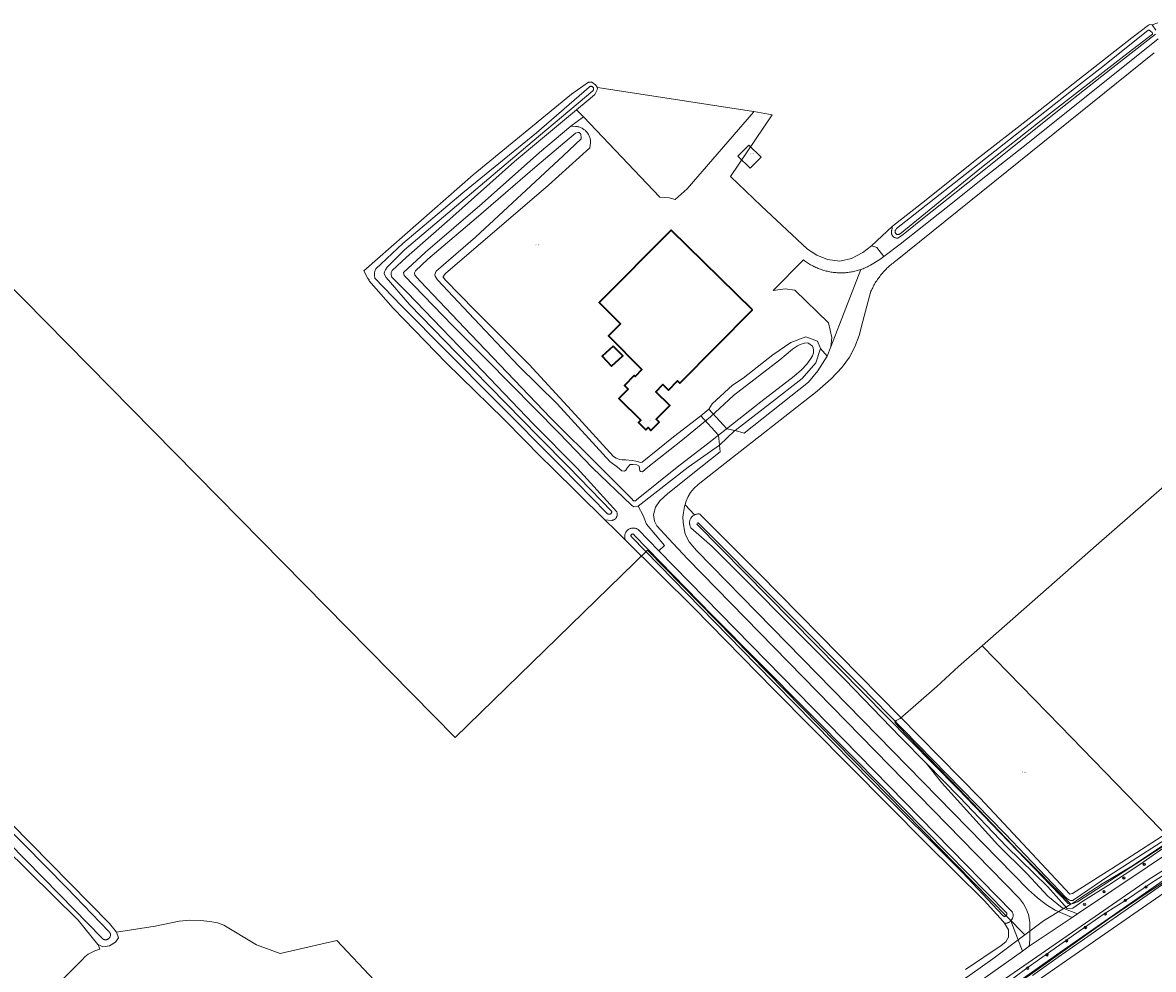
# Model space of a CAD drawing. Header units: metres. Extents: x 250001 to 257773, y 598992 to 609118.
# Tile 277 of 656: x 253455 to 253830, y 601333 to 601648. Entities that reach past the tile are written whole.
import ezdxf
from ezdxf.enums import TextEntityAlignment as Align
from ezdxf.lldxf.tags import DXFTag

# ---------------------------------------------------------------- set-up
doc = ezdxf.new("R2010")
doc.units = ezdxf.units.M
for name, color, linetype, lineweight in [('B-WE-GR-BOOM-S', 252, 'Continuous', 25), ('B-WE-GR-BOS_LOOF-GV', 252, 'Continuous', 13), ('B-WE-GR-BOUWLAND-GV', 252, 'Continuous', 13), ('B-WE-GR-GROENVOORZIENING-GV', 252, 'Continuous', 18), ('B-WE-KG-GRENS_PERCEEL-G', 150, 'KG-PERCEEL', 18), ('B-WE-KG-GRENS_PERCEEL-S', 150, 'Continuous', 25), ('B-WE-KW-KUNSTWERK_DEK-GV', 252, 'Continuous', 18), ('B-WE-OG-BEBOUWING-GV', 1, 'Continuous', 35), ('B-WE-OG-BEBOUWING-T18', 7, 'Continuous', 18), ('B-WE-OG-TERREIN_ERF-GV', 7, 'Continuous', 18), ('B-WE-OG-WATER-GV', 252, 'Continuous', 18), ('B-WE-OG-WATER_SLOOT-GV', 252, 'Continuous', 18), ('B-WE-VH-ONVERHARD-GV', 252, 'Continuous', 18), ('B-WE-VH-VERHARDING_GESLOTEN-GV', 252, 'Continuous', 18), ('B-WE-VH-VERHARDING_OPEN-GV', 252, 'Continuous', 18), ('X-XX-AL-REFERENTIE-G', 7, 'Continuous', 18)]:
    doc.layers.add(name, color=color, linetype=linetype, lineweight=lineweight)
doc.styles.add('NLCS-ISO', font='NLCS-ISO.ttf')
doc.styles.add('NLCS-ISO-ANNOTATIEF-T18', font='NLCS-ISO.ttf', dxfattribs={"height": 1.8})
doc.styles.get("Standard").update_dxf_attribs({"font": 'NLCS-ISO.ttf'})
tags = doc.linetypes.add('KG-PERCEEL', pattern='A,5.5,-2,["P",Standard,S=1.8,R=0,X=-0.5,Y=-0.9],-2,5.5,-2,[5,NLCS.SHX,S=0.75,R=0,X=0,Y=0],-2', length=19).pattern_tags.tags
tags[6] = DXFTag(74, 10)

# ---------------------------------------------------------------- blocks, each defined once
blk = doc.blocks.new('SKG-PERCEELNUMMER-SO')
at = {"style": 'NLCS-ISO', "oblique": 10, "flags": 1}
blk.add_attdef('GEMEENTECODE', text='', height=1.8, dxfattribs=at).set_placement((0, 2.6), align=Align.MIDDLE_CENTER)
at = {"style": 'NLCS-ISO', "oblique": 10}
blk.add_attdef('SECTIE', text='', height=1.8, dxfattribs=at).set_placement((-0.5, 0), align=Align.MIDDLE_RIGHT)
blk.add_attdef('PERCEELNUMMER', text='', height=1.8, dxfattribs=at).set_placement((0.5, 0), align=Align.MIDDLE_LEFT)
blk = doc.blocks.new('BS2021-132-Xref-KAD-20210617')
at = {"layer": 'B-WE-KG-GRENS_PERCEEL-G', "flags": 128}
for points in [[(253602.292, 601414.333), (253598.138, 601410.285), (253304.514, 601708.557)], [(253773.083, 601440.712), (253810.968, 601473.967), (253867.392, 601523.275), (253897.892, 601549.708), (253906.534, 601556.825), (253912.634, 601562.417), (253919.75, 601569.533), (253923.222, 601572.985)], [(253661.984, 601472.516), (253602.292, 601414.333)], [(253661.984, 601472.516), (253787.3, 601344.657)], [(253802.606, 601354.879), (253785.42, 601372.154), (253765.36, 601393.155), (253745.35, 601413.908), (253744.112, 601415.295), (253744.51, 601415.829), (253745.9, 601416.525), (253758.1, 601427.2), (253765.218, 601433.808), (253773.083, 601440.712)], [(253773.083, 601440.712), (253799.001, 601414.076), (253835.891, 601376.152)], [(253893.764, 601400.009), (253892.532, 601399.375), (253883.562, 601393.375), (253874.39, 601387.812), (253861.704, 601380.312), (253850.062, 601372.937), (253838.25, 601365.375), (253827.562, 601358.375), (253815.484, 601350.187), (253804.828, 601342.687), (253788.39, 601331), (253776.406, 601322.562), (253748.86, 601303), (253741.704, 601297.937), (253734.25, 601291.75), (253726.984, 601287.25), (253712.938, 601277.875), (253705.344, 601273), (253697.422, 601268), (253684.89, 601260.437), (253671.062, 601252.375), (253654.796, 601243.375), (253649.984, 601240.5), (253642.656, 601236.25), (253636.89, 601232.562), (253632.828, 601229.812), (253628.062, 601226.25), (253622.046, 601221.312), (253618.766, 601218.312), (253615.234, 601214.875), (253608.016, 601207.75), (253603.718, 601203.125), (253599.156, 601197.937), (253592.876, 601188.812), (253590, 601184.562), (253588.782, 601182.75), (253587.094, 601180.187), (253580.188, 601168.5), (253576.344, 601160.875), (253574.204, 601156), (253572.234, 601150.562), (253570.282, 601145.062), (253569.046, 601140.437), (253567.094, 601134.375), (253566.594, 601130.437), (253566.094, 601123.375), (253565.828, 601116.687), (253565.844, 601106.5), (253565.828, 601089.125), (253565.688, 601082.375)], [(253835.891, 601376.152), (253830.088, 601372.422), (253823, 601367.572), (253812.928, 601361.603), (253805.466, 601356.754), (253803.226, 601355.261), (253802.606, 601354.879)], [(253802.606, 601354.879), (253793.53, 601349.293), (253787.3, 601344.657)], [(253787.3, 601344.657), (253777.488, 601337.355), (253776.666, 601336.754), (253769.032, 601331.338), (253747.49, 601316.315), (253717.162, 601295.057), (253697.038, 601281.168), (253680.614, 601271.224)]]:
    blk.add_lwpolyline(points, dxfattribs=at)
blk.add_lwpolyline([(253695.63, 601607.046), (253699.682, 601603.05), (253696.036, 601599.312), (253691.978, 601603.322)], close=True, dxfattribs=at)
at = {"layer": 'B-WE-KG-GRENS_PERCEEL-S', "xscale": 0.2, "yscale": 0.2, "zscale": 0.2}
for p, values in [((253696.595, 601604.105), {'PERCEELNUMMER': '219', 'SECTIE': 'M'}), ((253625.313, 601573.865), {'PERCEELNUMMER': '222', 'SECTIE': 'M'}), ((253786.801, 601398.76), {'PERCEELNUMMER': '555', 'SECTIE': 'M'})]:
    blk.add_blockref('SKG-PERCEELNUMMER-SO', p, dxfattribs=at).add_auto_attribs(values)
blk = doc.blocks.new('SGR-BOOM_01-SO')
at = {"linetype": 'ByBlock', "lineweight": 18}
h = blk.add_hatch(color=0, dxfattribs=at)
h.dxf.hatch_style = 1
edge = h.paths.add_edge_path()
edge.add_arc((0, 0), 0.25, 0, 360)
at = {"color": 0, "linetype": 'ByBlock', "lineweight": 18}
for radius in [2, 0.25]:
    blk.add_circle((0, 0), radius, dxfattribs=at)
blk = doc.blocks.new('BS2021-132-Xref-BGT-GRIJS-20210617-aangepast')
at = {"layer": 'B-WE-GR-BOS_LOOF-GV', "flags": 128}
blk.add_lwpolyline([(253675.193, 601592.511), (253697.19, 601617.999), (253697.329, 601618.16), (253696.538, 601618.296), (253645.398, 601626.164), (253645.263, 601626.157), (253645.347, 601625.821), (253645.291, 601625.424), (253645.036, 601624.913), (253644.47, 601623.863), (253642.261, 601621.933), (253638.441, 601618.748), (253640.712, 601616.368), (253666.123, 601589.728), (253669.148, 601589.48), (253671.165, 601588.978)], close=True, dxfattribs=at)
at = {"layer": 'B-WE-GR-BOUWLAND-GV', "flags": 128}
for points in [[(253440.078, 601316.072), (253461.666, 601324.528), (253462.638, 601325.093), (253463.868, 601326.026), (253470.314, 601332.373), (253474.383, 601336.51), (253475.185, 601337.36), (253476.301, 601338.237), (253477.359, 601338.858), (253478.53, 601339.365), (253479.472, 601339.73), (253480.188, 601339.926), (253479.604, 601341.46), (253479.473, 601341.525), (253472.901, 601349.515), (253448.36, 601373.818)], [(253450.611, 601381.768), (253483.359, 601348.477), (253485.628, 601345.547), (253498.474, 601347.536), (253506.473, 601349.195), (253509.978, 601349.535), (253513.672, 601349.467), (253516.646, 601349.162), (253519.258, 601348.62), (253521.293, 601347.865), (253532.205, 601341.375), (253540.01, 601338.465), (253558.795, 601342.83), (253571.363, 601329.469)], [(253767.567, 601333.198), (253779.397, 601341.15), (253780.941, 601342.335), (253781.867, 601343.923), (253781.867, 601346.304), (253780.48, 601348.53), (253780.097, 601349.145), (253773.826, 601356.13), (253754.538, 601375.1), (253703.976, 601426.218), (253677.386, 601453.285), (253654.731, 601475.731), (253651.43, 601479.002), (253647.841, 601482.532), (253630.078, 601500), (253626.688, 601503.334), (253614.752, 601515.53), (253614.176, 601516.11), (253595.276, 601534.547), (253577.596, 601552.848), (253569.464, 601562.091), (253569.594, 601562.261), (253569.142, 601562.733), (253567.802, 601565.25), (253604.121, 601597.131), (253636.809, 601623.967), (253642.453, 601627.916), (253643.53, 601627.945), (253644.75, 601627.068), (253645.233, 601626.274), (253645.263, 601626.157), (253645.398, 601626.164), (253696.538, 601618.296), (253697.329, 601618.16), (253703.421, 601617.116), (253689.571, 601596.603), (253699.774, 601586.808), (253715.085, 601572.482), (253718.262, 601570.453), (253721.779, 601569.048), (253725.83, 601568.474), (253729.775, 601569.354), (253733.466, 601571.287), (253736.4, 601573.501), (253743.352, 601580.141), (253754.006, 601588.381), (253771.293, 601602.295), (253788.744, 601615.877), (253804.933, 601628.626), (253822.829, 601642.604), (253828.289, 601646.894), (253828.811, 601647.089), (253829.603, 601646.934), (253831.431, 601647.679)], [(253830.233, 601637.627), (253744.35, 601568.479), (253744.049, 601568.259), (253743.868, 601568.124), (253743.515, 601567.851), (253743.167, 601567.572), (253742.824, 601567.287), (253742.486, 601566.996), (253742.153, 601566.699), (253741.825, 601566.396), (253741.503, 601566.088), (253741.187, 601565.773), (253740.876, 601565.453), (253740.572, 601565.127), (253740.273, 601564.796), (253739.98, 601564.46), (253739.693, 601564.118), (253739.412, 601563.772), (253739.138, 601563.42), (253738.87, 601563.063), (253738.608, 601562.702), (253738.353, 601562.336), (253738.104, 601561.966), (253737.862, 601561.591), (253737.627, 601561.212), (253737.399, 601560.829), (253737.178, 601560.441), (253736.963, 601560.05), (253736.756, 601559.655), (253736.556, 601559.257), (253736.363, 601558.854), (253736.177, 601558.449), (253733.503, 601548.57), (253732.254, 601543.807), (253730.79, 601539.966), (253729.091, 601536.628), (253726.646, 601533.234), (253722.974, 601529.405), (253718.283, 601525.233), (253686.158, 601500), (253678.863, 601494.27), (253677.408, 601492.93), (253676.27, 601491.6), (253675.533, 601490.304), (253674.769, 601488.545), (253674.454, 601487.488), (253677.596, 601484.181), (253677.632, 601484.2), (253677.831, 601484.287), (253678.037, 601484.359), (253678.247, 601484.415), (253678.461, 601484.456), (253678.677, 601484.482), (253678.895, 601484.491), (253679.112, 601484.484), (253679.329, 601484.462), (253679.368, 601484.456), (253699.096, 601464.741), (253772.478, 601390.076), (253802.215, 601358.217), (253803.129, 601358.391), (253815.803, 601366.495), (253816.004, 601366.618), (253862.724, 601396.702)], [(253850.116, 601370.117), (253748.066, 601299.367)]]:
    blk.add_lwpolyline(points, dxfattribs=at)
at = {"layer": 'B-WE-GR-GROENVOORZIENING-GV', "flags": 128}
for points in [[(253831.431, 601647.679), (253829.603, 601646.934), (253830.796, 601645.209)], [(253830.665, 601643.861), (253816.521, 601632.771), (253799.254, 601619.167), (253775.895, 601600.477), (253752.727, 601582.059), (253746.844, 601577.337), (253745.371, 601576.187), (253745.34, 601576.18), (253745.167, 601576.146), (253744.993, 601576.129), (253744.817, 601576.128), (253744.642, 601576.142), (253744.469, 601576.172), (253744.3, 601576.218), (253744.135, 601576.28), (253743.977, 601576.356), (253743.826, 601576.446), (253743.685, 601576.549), (253743.553, 601576.665), (253743.432, 601576.792), (253743.323, 601576.93), (253743.227, 601577.077), (253743.146, 601577.232), (253743.078, 601577.394), (253743.026, 601577.562), (253742.989, 601577.734), (253742.968, 601577.908), (253742.962, 601578.083), (253742.973, 601578.258), (253743, 601578.432), (253743.042, 601578.602), (253743.1, 601578.768), (253743.352, 601580.141), (253736.4, 601573.501), (253738.137, 601573.043), (253740.468, 601569.988), (253740.928, 601570.315), (253745.87, 601574.069), (253753.738, 601580.348), (253761.135, 601586.153), (253774.386, 601596.691), (253788.29, 601607.704), (253831.588, 601642.283)], [(253836.823, 601376.063), (253825.41, 601368.041), (253815.097, 601361.166), (253806.543, 601355.835), (253803.254, 601353.542), (253801.284, 601353.426), (253794.869, 601360.603), (253781.23, 601374.075), (253765.637, 601390.447), (253754.483, 601401.735), (253759.732, 601395.142), (253778.311, 601374.594), (253788.011, 601364.971), (253794.872, 601357.495), (253799.714, 601353.654), (253804.72, 601351.645), (253839.254, 601374.803)], [(253886.508, 601399.841), (253828.284, 601362.907), (253777.966, 601328.18)], [(253778.837, 601326.806), (253788.342, 601333.931), (253797.016, 601339.994), (253805.267, 601345.874), (253813.656, 601351.707), (253821.38, 601356.562), (253828.96, 601361.753), (253837.668, 601367.307)], [(253740.977, 601307.06), (253786.492, 601339.311), (253782.584, 601349.382), (253782.53, 601349.315), (253782.4, 601349.175), (253782.26, 601349.045), (253782.109, 601348.929), (253781.949, 601348.825), (253781.781, 601348.735), (253781.606, 601348.659), (253781.425, 601348.598), (253781.239, 601348.553), (253781.051, 601348.523), (253780.861, 601348.51), (253780.67, 601348.512), (253780.48, 601348.53), (253781.867, 601346.304), (253781.867, 601343.923), (253780.941, 601342.335), (253779.397, 601341.15), (253767.567, 601333.198)]]:
    blk.add_lwpolyline(points, dxfattribs=at)
for points in [[(253640.712, 601616.368), (253638.441, 601618.748), (253617.872, 601601.603), (253596.403, 601582.468), (253581.929, 601569.805), (253577.171, 601565.405), (253576.888, 601564.753), (253576.861, 601563.959), (253577.117, 601563.137), (253582.141, 601558.067), (253602.382, 601537.166), (253624.099, 601514.338), (253638.665, 601499.69), (253651.761, 601485.25), (253651.83, 601485.083), (253651.883, 601484.91), (253651.922, 601484.733), (253651.944, 601484.554), (253651.951, 601484.373), (253651.941, 601484.193), (253651.916, 601484.014), (253651.875, 601483.837), (253651.818, 601483.666), (253651.747, 601483.5), (253651.661, 601483.341), (253651.561, 601483.19), (253651.449, 601483.048), (253651.324, 601482.917), (253651.189, 601482.797), (253651.043, 601482.69), (253650.888, 601482.597), (253650.726, 601482.517), (253650.557, 601482.452), (253650.383, 601482.402), (253650.206, 601482.367), (253650.16, 601482.361), (253647.841, 601482.532), (253651.43, 601479.002), (253654.731, 601475.731), (253654.71, 601475.773), (253654.624, 601475.967), (253654.553, 601476.167), (253654.497, 601476.371), (253654.456, 601476.58), (253654.432, 601476.79), (253654.423, 601477.002), (253654.431, 601477.214), (253654.454, 601477.424), (253654.493, 601477.633), (253654.548, 601477.838), (253654.618, 601478.038), (253654.703, 601478.232), (253654.802, 601478.419), (253654.915, 601478.598), (253655.042, 601478.769), (253655.181, 601478.929), (253655.331, 601479.078), (253655.493, 601479.216), (253655.664, 601479.341), (253655.844, 601479.452), (253656.032, 601479.55), (253656.227, 601479.633), (253656.428, 601479.702), (253656.633, 601479.755), (253656.842, 601479.792), (253657.052, 601479.814), (253657.264, 601479.819), (253657.476, 601479.809), (253657.687, 601479.783), (253657.894, 601479.741), (253658.098, 601479.683), (253658.297, 601479.61), (253658.49, 601479.523), (253658.676, 601479.421), (253658.854, 601479.305), (253665.745, 601472.263), (253667.645, 601474.004), (253661.666, 601481.071), (253660.531, 601483.928), (253658.871, 601487.126), (253657.459, 601486.864), (253656.706, 601487.357), (253643.692, 601499.837), (253632.516, 601511.428), (253608.5, 601535.748), (253597.316, 601546.991), (253581.242, 601563.748), (253580.992, 601564.665), (253588.268, 601571.467), (253607.05, 601587.576), (253626.112, 601604.561), (253636.565, 601613.271)], [(253721.647, 601536.862), (253719.397, 601539.463), (253717.918, 601534.715), (253713.294, 601529.537), (253702.813, 601521.337), (253691.082, 601512.199), (253694.089, 601511.38), (253715.429, 601528.289), (253718.596, 601532.065)]]:
    blk.add_lwpolyline(points, close=True, dxfattribs=at)
at = {"layer": 'B-WE-KW-KUNSTWERK_DEK-GV', "flags": 128}
blk.add_lwpolyline([(253690.987, 601512.225), (253688.36, 601512.727), (253682.398, 601519.305), (253679.692, 601517.033), (253685.527, 601510.708), (253685.951, 601507.378)], close=True, dxfattribs=at)
at = {"layer": 'B-WE-OG-BEBOUWING-GV', "flags": 128}
for points in [[(253696.907, 601552.278), (253669.862, 601578.758), (253645.937, 601554.685), (253653.005, 601547.66), (253649.028, 601543.715), (253660.157, 601532.496), (253657.862, 601530.187), (253657.612, 601530.436), (253654.379, 601527.184), (253655.625, 601525.945), (253652.507, 601522.806), (253659.736, 601515.622), (253659.017, 601514.898), (253661.46, 601512.47), (253662.186, 601513.201), (253663.146, 601512.247), (253665.887, 601515.005), (253664.92, 601515.966), (253669.392, 601520.466), (253664.721, 601525.108), (253667.106, 601527.508), (253668.962, 601525.664), (253671.966, 601528.688), (253672.719, 601527.94)], [(253650.624, 601540.21), (253646.917, 601536.927), (253650.018, 601533.531), (253653.802, 601536.996)]]:
    blk.add_lwpolyline(points, close=True, dxfattribs=at)
at = {"layer": 'B-WE-OG-TERREIN_ERF-GV', "flags": 128}
for points in [[(253699.774, 601586.808), (253689.571, 601596.603), (253703.421, 601617.116), (253697.329, 601618.16), (253697.19, 601617.999), (253675.193, 601592.511), (253671.165, 601588.978), (253669.148, 601589.48), (253666.123, 601589.728), (253640.712, 601616.368), (253636.565, 601613.271), (253638.039, 601613.244), (253638.331, 601613.218), (253638.622, 601613.177), (253638.909, 601613.119), (253639.194, 601613.046), (253639.473, 601612.958), (253639.748, 601612.854), (253640.016, 601612.736), (253640.278, 601612.603), (253640.532, 601612.456), (253640.777, 601612.296), (253641.014, 601612.122), (253641.241, 601611.936), (253641.457, 601611.738), (253641.662, 601611.528), (253641.855, 601611.307), (253642.036, 601611.076), (253642.204, 601610.836), (253642.359, 601610.587), (253642.5, 601610.329), (253642.627, 601610.065), (253642.739, 601609.794), (253642.836, 601609.517), (253642.918, 601609.235), (253642.984, 601608.949), (253643.035, 601608.661), (253643.07, 601608.369), (253643.089, 601608.076), (253643.092, 601607.806), (253642.811, 601606.161), (253629.074, 601593.67), (253594.942, 601564.409), (253594.149, 601563.416), (253594.15, 601563.161), (253594.973, 601562.141), (253604.625, 601552.2), (253622.65, 601534.103), (253637.972, 601517.476), (253650.656, 601503.591), (253651.606, 601502.969), (253652.675, 601502.555), (253653.609, 601502.467), (253654.826, 601502.424), (253656.888, 601502.278), (253658.149, 601502.072), (253658.965, 601501.776), (253659.633, 601501.614), (253660.182, 601501.748), (253670.627, 601510.092), (253679.692, 601517.033), (253682.398, 601519.305), (253683.516, 601521.09), (253690.174, 601527.255), (253693.812, 601529.598), (253703.614, 601537.366), (253709.595, 601541.497), (253714.527, 601543.285), (253718.411, 601541.929), (253719.397, 601539.463), (253721.647, 601536.862), (253721.657, 601536.877), (253722.894, 601540.02), (253723.248, 601543.082), (253722.069, 601548.017), (253710.947, 601558.799), (253707.736, 601559.238), (253703.7, 601558.743), (253713.817, 601568.868), (253714.136, 601568.624), (253714.459, 601568.386), (253714.787, 601568.154), (253715.12, 601567.929), (253715.457, 601567.711), (253715.799, 601567.499), (253716.144, 601567.295), (253716.494, 601567.097), (253716.847, 601566.906), (253717.204, 601566.723), (253717.565, 601566.546), (253717.929, 601566.377), (253718.297, 601566.215), (253718.667, 601566.06), (253719.041, 601565.913), (253719.417, 601565.773), (253719.797, 601565.641), (253720.178, 601565.516), (253720.563, 601565.399), (253720.949, 601565.29), (253721.337, 601565.188), (253721.728, 601565.095), (253722.12, 601565.008), (253722.514, 601564.93), (253722.909, 601564.86), (253723.306, 601564.797), (253723.704, 601564.743), (253724.103, 601564.696), (253724.503, 601564.658), (253724.903, 601564.627), (253725.304, 601564.604), (253725.705, 601564.589), (253726.107, 601564.583), (253726.508, 601564.584), (253726.91, 601564.593), (253727.311, 601564.61), (253727.712, 601564.636), (253728.112, 601564.669), (253728.512, 601564.71), (253728.91, 601564.759), (253729.308, 601564.816), (253729.704, 601564.881), (253730.099, 601564.954), (253730.492, 601565.035), (253730.884, 601565.123), (253731.274, 601565.22), (253731.662, 601565.324), (253732.048, 601565.435), (253732.431, 601565.555), (253732.812, 601565.682), (253733.19, 601565.817), (253733.566, 601565.959), (253733.939, 601566.108), (253734.308, 601566.265), (253734.675, 601566.429), (253735.038, 601566.601), (253735.398, 601566.78), (253735.605, 601566.887), (253736.064, 601567.127), (253739.102, 601569.021), (253740.468, 601569.988), (253738.137, 601573.043), (253736.4, 601573.501), (253733.466, 601571.287), (253729.775, 601569.354), (253725.83, 601568.474), (253721.779, 601569.048), (253718.262, 601570.453), (253715.085, 601572.482)], [(253696.907, 601552.278), (253672.719, 601527.94), (253671.966, 601528.688), (253668.962, 601525.664), (253667.106, 601527.508), (253664.721, 601525.108), (253669.392, 601520.466), (253664.92, 601515.966), (253665.887, 601515.005), (253663.146, 601512.247), (253662.186, 601513.201), (253661.46, 601512.47), (253659.017, 601514.898), (253659.736, 601515.622), (253652.507, 601522.806), (253655.625, 601525.945), (253654.379, 601527.184), (253657.612, 601530.436), (253657.862, 601530.187), (253660.157, 601532.496), (253649.028, 601543.715), (253653.005, 601547.66), (253645.937, 601554.685), (253669.862, 601578.758)], [(253650.624, 601540.21), (253653.802, 601536.996), (253650.018, 601533.531), (253646.917, 601536.927)]]:
    blk.add_lwpolyline(points, close=True, dxfattribs=at)
blk.add_lwpolyline([(253571.363, 601329.469), (253558.795, 601342.83), (253540.01, 601338.465), (253532.205, 601341.375), (253521.293, 601347.865), (253519.258, 601348.62), (253516.646, 601349.162), (253513.672, 601349.467), (253509.978, 601349.535), (253506.473, 601349.195), (253498.474, 601347.536), (253485.628, 601345.547), (253486.374, 601343.721), (253485.38, 601342.231), (253483.36, 601341.072), (253481.137, 601340.693), (253479.604, 601341.46), (253480.188, 601339.926), (253479.472, 601339.73), (253478.53, 601339.365), (253477.359, 601338.858), (253476.301, 601338.237), (253475.185, 601337.36), (253474.383, 601336.51), (253470.314, 601332.373)], dxfattribs=at)
at = {"layer": 'B-WE-OG-WATER-GV', "flags": 128}
for points in [[(253828.582, 601645.145), (253828.286, 601645.159), (253813.137, 601633.111), (253803.757, 601625.791), (253760.762, 601591.906), (253744.71, 601579.286), (253744.395, 601578.907), (253744.347, 601578.838), (253744.285, 601578.728), (253744.238, 601578.611), (253744.206, 601578.489), (253744.19, 601578.364), (253744.189, 601578.238), (253744.205, 601578.113), (253744.236, 601577.991), (253744.283, 601577.874), (253744.344, 601577.763), (253744.418, 601577.661), (253744.505, 601577.57), (253744.603, 601577.49), (253744.71, 601577.423), (253744.824, 601577.37), (253744.944, 601577.332), (253745.069, 601577.31), (253745.194, 601577.304), (253745.32, 601577.313), (253745.444, 601577.338), (253745.563, 601577.379), (253745.677, 601577.435), (253745.782, 601577.504), (253745.878, 601577.586), (253772.347, 601599.134), (253794.757, 601616.802), (253820.126, 601636.585), (253829.648, 601643.913), (253829.696, 601644.167), (253829.577, 601644.375), (253828.983, 601644.893)], [(253643.398, 601626.527), (253643.282, 601626.541), (253643.165, 601626.54), (253643.049, 601626.522), (253642.936, 601626.489), (253642.829, 601626.441), (253642.729, 601626.379), (253642.639, 601626.303), (253625.106, 601611.114), (253600.717, 601591.21), (253580.804, 601574.288), (253571.758, 601565.862), (253571.665, 601565.654), (253571.572, 601565.412), (253571.495, 601565.164), (253571.433, 601564.912), (253571.386, 601564.656), (253571.356, 601564.398), (253571.341, 601564.139), (253571.342, 601563.879), (253571.359, 601563.62), (253571.393, 601563.363), (253571.442, 601563.108), (253571.506, 601562.856), (253580.335, 601553.651), (253610.964, 601522.725), (253633.56, 601500), (253648.49, 601484.788), (253648.532, 601484.727), (253648.611, 601484.636), (253648.701, 601484.557), (253648.8, 601484.49), (253648.907, 601484.437), (253649.021, 601484.398), (253649.139, 601484.375), (253649.258, 601484.368), (253649.378, 601484.377), (253649.495, 601484.402), (253649.608, 601484.442), (253649.715, 601484.497), (253649.813, 601484.566), (253649.902, 601484.647), (253649.979, 601484.739), (253650.043, 601484.84), (253650.092, 601484.949), (253650.127, 601485.064), (253650.147, 601485.182), (253650.15, 601485.302), (253635.911, 601500), (253625.933, 601510.091), (253598.709, 601537.903), (253582.926, 601554.046), (253575.175, 601563.053), (253574.777, 601563.79), (253574.606, 601564.413), (253574.662, 601564.896), (253574.945, 601565.548), (253575.54, 601566.513), (253581.345, 601572.275), (253623.749, 601608.05), (253643.832, 601625.057), (253643.837, 601625.062), (253643.915, 601625.149), (253643.981, 601625.247), (253644.033, 601625.352), (253644.07, 601625.463), (253644.092, 601625.579), (253644.098, 601625.696), (253644.087, 601625.813), (253644.062, 601625.927), (253644.02, 601626.037), (253643.965, 601626.141), (253643.895, 601626.235), (253643.814, 601626.32), (253643.722, 601626.392), (253643.62, 601626.452), (253643.512, 601626.497)], [(253639.186, 601611.164), (253638.874, 601611.221), (253638.052, 601610.964), (253624.598, 601599.522), (253605.054, 601582.714), (253589.078, 601569.171), (253584.915, 601565.282), (253584.575, 601564.544), (253584.746, 601563.864), (253586.506, 601561.796), (253603.454, 601544.01), (253629.827, 601516.424), (253646.31, 601500), (253656.938, 601489.356), (253656.978, 601489.259), (253657.034, 601489.162), (253657.104, 601489.074), (253657.186, 601488.998), (253657.277, 601488.933), (253657.377, 601488.883), (253657.483, 601488.847), (253657.593, 601488.826), (253657.705, 601488.822), (253657.816, 601488.833), (253657.925, 601488.86), (253658.029, 601488.902), (253658.125, 601488.959), (253658.213, 601489.029), (253658.29, 601489.11), (253658.354, 601489.202), (253671.852, 601500), (253682.864, 601508.581), (253699.616, 601521.773), (253710.703, 601530.316), (253713.119, 601532.366), (253714.897, 601534.207), (253716.037, 601535.766), (253716.807, 601536.998), (253717.073, 601538.007), (253717.072, 601538.912), (253717.012, 601539.624), (253716.744, 601540.188), (253715.571, 601541.136), (253715.23, 601541.313), (253714.117, 601541.253), (253712.634, 601540.835), (253711.789, 601540.345), (253710.157, 601539.188), (253705.907, 601535.679), (253690.598, 601523.842), (253682.94, 601516.703), (253673.115, 601508.64), (253662.122, 601500), (253660.348, 601498.519), (253659.762, 601498.617), (253659.47, 601498.781), (253659.207, 601500.318), (253658.495, 601500.77), (253657.079, 601500.924), (253656.206, 601500.874), (253655.383, 601499.869), (253654.766, 601499.031), (253654.353, 601498.695), (253653.452, 601498.793), (253652.074, 601500), (253649.493, 601501.874), (253631.976, 601521.02), (253619.146, 601533.651), (253602.652, 601551.154), (253592.233, 601562.228), (253591.438, 601563.446), (253591.352, 601564.013), (253591.833, 601565.091), (253604.863, 601576.42), (253634.007, 601603.418), (253639.954, 601609.124), (253639.982, 601609.719), (253639.868, 601610.258), (253639.839, 601610.655), (253639.754, 601610.825)], [(253657.166, 601477.839), (253657.071, 601477.845), (253656.975, 601477.834), (253656.883, 601477.809), (253656.796, 601477.768), (253656.717, 601477.714), (253656.648, 601477.647), (253656.591, 601477.569), (253656.548, 601477.483), (253656.52, 601477.392), (253656.507, 601477.297), (253656.51, 601477.201), (253656.529, 601477.107), (253656.564, 601477.017), (253656.612, 601476.934), (253656.674, 601476.861), (253698.105, 601434.509), (253736.392, 601395.485), (253766.529, 601365.376), (253780.001, 601351.083), (253780.079, 601351.005), (253780.167, 601350.94), (253780.264, 601350.888), (253780.368, 601350.85), (253780.475, 601350.828), (253780.585, 601350.822), (253780.694, 601350.832), (253780.801, 601350.857), (253780.903, 601350.898), (253780.999, 601350.953), (253781.085, 601351.021), (253781.16, 601351.102), (253781.223, 601351.192), (253781.272, 601351.29), (253781.306, 601351.394), (253781.325, 601351.503), (253781.328, 601351.613), (253781.315, 601351.722), (253781.287, 601351.828), (253781.256, 601351.903), (253761.679, 601371.808), (253730.749, 601403.258), (253683.483, 601450.857), (253657.613, 601477.496), (253657.608, 601477.506), (253657.561, 601477.59), (253657.501, 601477.665), (253657.43, 601477.729), (253657.348, 601477.78), (253657.26, 601477.817)]]:
    blk.add_lwpolyline(points, close=True, dxfattribs=at)
for points in [[(253870.395, 601399.87), (253815.128, 601364.237), (253803.375, 601356.178), (253803.19, 601356.139), (253803.003, 601356.115), (253802.815, 601356.107), (253802.626, 601356.115), (253802.438, 601356.139), (253802.254, 601356.179), (253802.073, 601356.234), (253801.898, 601356.304), (253801.729, 601356.389), (253801.569, 601356.488), (253801.416, 601356.6), (253801.275, 601356.725), (253801.144, 601356.861), (253801.038, 601356.99), (253780.715, 601378.198), (253732.517, 601427.62), (253678.788, 601481.57), (253678.622, 601481.569), (253678.377, 601481.067), (253765.08, 601393.201), (253801.637, 601355.081), (253802.221, 601354.92), (253803.302, 601355.096), (253804.794, 601355.691), (253880.255, 601404.699)], [(253438.416, 601386.88), (253466.867, 601357.999), (253480.759, 601343.684), (253480.863, 601343.561), (253480.979, 601343.449), (253481.105, 601343.349), (253481.241, 601343.262), (253481.385, 601343.189), (253481.535, 601343.13), (253481.69, 601343.087), (253481.848, 601343.059), (253482.009, 601343.047), (253482.17, 601343.052), (253482.33, 601343.072), (253482.487, 601343.108), (253482.64, 601343.159), (253482.787, 601343.225), (253482.926, 601343.305), (253483.057, 601343.399), (253483.178, 601343.505), (253483.288, 601343.623), (253483.386, 601343.751), (253483.47, 601343.888), (253483.541, 601344.033), (253483.597, 601344.184), (253483.637, 601344.34), (253483.662, 601344.499), (253483.671, 601344.66), (253483.664, 601344.821), (253483.641, 601344.981), (253483.602, 601345.137), (253483.548, 601345.289), (253483.479, 601345.434), (253483.397, 601345.573), (253483.3, 601345.702), (253483.192, 601345.821), (253483.072, 601345.929), (253469.171, 601360.253), (253440.717, 601389.137)], [(253834.695, 601363.692), (253797.807, 601338.072), (253741.902, 601298.472)], [(253789.78, 601331.23), (253798.349, 601337.3), (253835.216, 601362.905)]]:
    blk.add_lwpolyline(points, dxfattribs=at)
at = {"layer": 'B-WE-OG-WATER_SLOOT-GV', "flags": 128}
for points in [[(253830.796, 601645.209), (253829.603, 601646.934), (253828.811, 601647.089), (253828.289, 601646.894), (253822.829, 601642.604), (253804.933, 601628.626), (253788.744, 601615.877), (253771.293, 601602.295), (253754.006, 601588.381), (253743.352, 601580.141), (253743.1, 601578.768), (253743.042, 601578.602), (253743, 601578.432), (253742.973, 601578.258), (253742.962, 601578.083), (253742.968, 601577.908), (253742.989, 601577.734), (253743.026, 601577.562), (253743.078, 601577.394), (253743.146, 601577.232), (253743.227, 601577.077), (253743.323, 601576.93), (253743.432, 601576.792), (253743.553, 601576.665), (253743.685, 601576.549), (253743.826, 601576.446), (253743.977, 601576.356), (253744.135, 601576.28), (253744.3, 601576.218), (253744.469, 601576.172), (253744.642, 601576.142), (253744.817, 601576.128), (253744.993, 601576.129), (253745.167, 601576.146), (253745.34, 601576.18), (253745.371, 601576.187), (253746.844, 601577.337), (253752.727, 601582.059), (253775.895, 601600.477), (253799.254, 601619.167), (253816.521, 601632.771), (253830.665, 601643.861)], [(253862.724, 601396.702), (253816.004, 601366.618), (253815.803, 601366.495), (253803.129, 601358.391), (253802.215, 601358.217), (253772.478, 601390.076), (253699.096, 601464.741), (253679.368, 601484.456), (253679.329, 601484.462), (253679.112, 601484.484), (253678.895, 601484.491), (253678.677, 601484.482), (253678.461, 601484.456), (253678.247, 601484.415), (253678.037, 601484.359), (253677.831, 601484.287), (253677.632, 601484.2), (253677.596, 601484.181), (253677.439, 601484.098), (253677.254, 601483.983), (253677.078, 601483.855), (253676.912, 601483.714), (253676.757, 601483.561), (253676.614, 601483.397), (253676.483, 601483.223), (253676.365, 601483.04), (253676.26, 601482.849), (253676.171, 601482.651), (253676.096, 601482.446), (253676.036, 601482.237), (253675.991, 601482.024), (253675.963, 601481.808), (253675.95, 601481.591), (253675.953, 601481.373), (253675.973, 601481.156), (253676.008, 601480.941), (253676.059, 601480.729), (253676.125, 601480.522), (253676.206, 601480.32), (253676.302, 601480.125), (253676.412, 601479.937), (253683.495, 601473.641), (253694.124, 601463.031), (253710.877, 601446.122), (253727.563, 601429.505), (253746.017, 601410.302), (253754.483, 601401.735), (253765.637, 601390.447), (253781.23, 601374.075), (253794.869, 601360.603), (253801.284, 601353.426), (253803.254, 601353.542), (253806.543, 601355.835), (253815.097, 601361.166), (253825.41, 601368.041), (253836.823, 601376.063)], [(253880.255, 601404.699), (253804.794, 601355.691), (253803.302, 601355.096), (253802.221, 601354.92), (253801.637, 601355.081), (253765.08, 601393.201), (253678.377, 601481.067), (253678.622, 601481.569), (253678.788, 601481.57), (253732.517, 601427.62), (253780.715, 601378.198), (253801.038, 601356.99), (253801.144, 601356.861), (253801.275, 601356.725), (253801.416, 601356.6), (253801.569, 601356.488), (253801.729, 601356.389), (253801.898, 601356.304), (253802.073, 601356.234), (253802.254, 601356.179), (253802.438, 601356.139), (253802.626, 601356.115), (253802.815, 601356.107), (253803.003, 601356.115), (253803.19, 601356.139), (253803.375, 601356.178), (253815.128, 601364.237), (253870.395, 601399.87)], [(253448.36, 601373.818), (253472.901, 601349.515), (253479.473, 601341.525), (253479.604, 601341.46), (253481.137, 601340.693), (253483.36, 601341.072), (253485.38, 601342.231), (253486.374, 601343.721), (253485.628, 601345.547), (253483.359, 601348.477), (253450.611, 601381.768)], [(253440.717, 601389.137), (253469.171, 601360.253), (253483.072, 601345.929), (253483.192, 601345.821), (253483.3, 601345.702), (253483.397, 601345.573), (253483.479, 601345.434), (253483.548, 601345.289), (253483.602, 601345.137), (253483.641, 601344.981), (253483.664, 601344.821), (253483.671, 601344.66), (253483.662, 601344.499), (253483.637, 601344.34), (253483.597, 601344.184), (253483.541, 601344.033), (253483.47, 601343.888), (253483.386, 601343.751), (253483.288, 601343.623), (253483.178, 601343.505), (253483.057, 601343.399), (253482.926, 601343.305), (253482.787, 601343.225), (253482.64, 601343.159), (253482.487, 601343.108), (253482.33, 601343.072), (253482.17, 601343.052), (253482.009, 601343.047), (253481.848, 601343.059), (253481.69, 601343.087), (253481.535, 601343.13), (253481.385, 601343.189), (253481.241, 601343.262), (253481.105, 601343.349), (253480.979, 601343.449), (253480.863, 601343.561), (253480.759, 601343.684), (253466.867, 601357.999), (253438.416, 601386.88)], [(253837.668, 601367.307), (253828.96, 601361.753), (253821.38, 601356.562), (253813.656, 601351.707), (253805.267, 601345.874), (253797.016, 601339.994), (253788.342, 601333.931), (253778.837, 601326.806)], [(253748.066, 601299.367), (253850.116, 601370.117)], [(253835.216, 601362.905), (253798.349, 601337.3), (253789.78, 601331.23)], [(253741.902, 601298.472), (253797.807, 601338.072), (253834.695, 601363.692)]]:
    blk.add_lwpolyline(points, dxfattribs=at)
for points in [[(253813.137, 601633.111), (253828.286, 601645.159), (253828.582, 601645.145), (253828.983, 601644.893), (253829.577, 601644.375), (253829.696, 601644.167), (253829.648, 601643.913), (253820.126, 601636.585), (253794.757, 601616.802), (253772.347, 601599.134), (253745.878, 601577.586), (253745.782, 601577.504), (253745.677, 601577.435), (253745.563, 601577.379), (253745.444, 601577.338), (253745.32, 601577.313), (253745.194, 601577.304), (253745.069, 601577.31), (253744.944, 601577.332), (253744.824, 601577.37), (253744.71, 601577.423), (253744.603, 601577.49), (253744.505, 601577.57), (253744.418, 601577.661), (253744.344, 601577.763), (253744.283, 601577.874), (253744.236, 601577.991), (253744.205, 601578.113), (253744.189, 601578.238), (253744.19, 601578.364), (253744.206, 601578.489), (253744.238, 601578.611), (253744.285, 601578.728), (253744.347, 601578.838), (253744.395, 601578.907), (253744.71, 601579.286), (253760.762, 601591.906), (253803.757, 601625.791)], [(253644.75, 601627.068), (253643.53, 601627.945), (253642.453, 601627.916), (253636.809, 601623.967), (253604.121, 601597.131), (253567.802, 601565.25), (253569.142, 601562.733), (253569.594, 601562.261), (253569.464, 601562.091), (253577.596, 601552.848), (253595.276, 601534.547), (253614.176, 601516.11), (253614.752, 601515.53), (253626.688, 601503.334), (253630.078, 601500), (253647.841, 601482.532), (253650.16, 601482.361), (253650.206, 601482.367), (253650.383, 601482.402), (253650.557, 601482.452), (253650.726, 601482.517), (253650.888, 601482.597), (253651.043, 601482.69), (253651.189, 601482.797), (253651.324, 601482.917), (253651.449, 601483.048), (253651.561, 601483.19), (253651.661, 601483.341), (253651.747, 601483.5), (253651.818, 601483.666), (253651.875, 601483.837), (253651.916, 601484.014), (253651.941, 601484.193), (253651.951, 601484.373), (253651.944, 601484.554), (253651.922, 601484.733), (253651.883, 601484.91), (253651.83, 601485.083), (253651.761, 601485.25), (253638.665, 601499.69), (253624.099, 601514.338), (253602.382, 601537.166), (253582.141, 601558.067), (253577.117, 601563.137), (253576.861, 601563.959), (253576.888, 601564.753), (253577.171, 601565.405), (253581.929, 601569.805), (253596.403, 601582.468), (253617.872, 601601.603), (253638.441, 601618.748), (253642.261, 601621.933), (253644.47, 601623.863), (253645.036, 601624.913), (253645.291, 601625.424), (253645.347, 601625.821), (253645.263, 601626.157), (253645.233, 601626.274)], [(253643.165, 601626.54), (253643.282, 601626.541), (253643.398, 601626.527), (253643.512, 601626.497), (253643.62, 601626.452), (253643.722, 601626.392), (253643.814, 601626.32), (253643.895, 601626.235), (253643.965, 601626.141), (253644.02, 601626.037), (253644.062, 601625.927), (253644.087, 601625.813), (253644.098, 601625.696), (253644.092, 601625.579), (253644.07, 601625.463), (253644.033, 601625.352), (253643.981, 601625.247), (253643.915, 601625.149), (253643.837, 601625.062), (253643.832, 601625.057), (253623.749, 601608.05), (253581.345, 601572.275), (253575.54, 601566.513), (253574.945, 601565.548), (253574.662, 601564.896), (253574.606, 601564.413), (253574.777, 601563.79), (253575.175, 601563.053), (253582.926, 601554.046), (253598.709, 601537.903), (253625.933, 601510.091), (253635.911, 601500), (253650.15, 601485.302), (253650.147, 601485.182), (253650.127, 601485.064), (253650.092, 601484.949), (253650.043, 601484.84), (253649.979, 601484.739), (253649.902, 601484.647), (253649.813, 601484.566), (253649.715, 601484.497), (253649.608, 601484.442), (253649.495, 601484.402), (253649.378, 601484.377), (253649.258, 601484.368), (253649.139, 601484.375), (253649.021, 601484.398), (253648.907, 601484.437), (253648.8, 601484.49), (253648.701, 601484.557), (253648.611, 601484.636), (253648.532, 601484.727), (253648.49, 601484.788), (253633.56, 601500), (253610.964, 601522.725), (253580.335, 601553.651), (253571.506, 601562.856), (253571.442, 601563.108), (253571.393, 601563.363), (253571.359, 601563.62), (253571.342, 601563.879), (253571.341, 601564.139), (253571.356, 601564.398), (253571.386, 601564.656), (253571.433, 601564.912), (253571.495, 601565.164), (253571.572, 601565.412), (253571.665, 601565.654), (253571.758, 601565.862), (253580.804, 601574.288), (253600.717, 601591.21), (253625.106, 601611.114), (253642.639, 601626.303), (253642.729, 601626.379), (253642.829, 601626.441), (253642.936, 601626.489), (253643.049, 601626.522)], [(253638.039, 601613.244), (253636.565, 601613.271), (253626.112, 601604.561), (253607.05, 601587.576), (253588.268, 601571.467), (253580.992, 601564.665), (253581.242, 601563.748), (253597.316, 601546.991), (253608.5, 601535.748), (253632.516, 601511.428), (253643.692, 601499.837), (253656.706, 601487.357), (253657.459, 601486.864), (253658.871, 601487.126), (253675.526, 601500), (253685.951, 601507.378), (253690.987, 601512.225), (253691.082, 601512.199), (253702.813, 601521.337), (253713.294, 601529.537), (253717.918, 601534.715), (253719.397, 601539.463), (253718.411, 601541.929), (253714.527, 601543.285), (253709.595, 601541.497), (253703.614, 601537.366), (253693.812, 601529.598), (253690.174, 601527.255), (253683.516, 601521.09), (253682.398, 601519.305), (253679.692, 601517.033), (253670.627, 601510.092), (253660.182, 601501.748), (253659.633, 601501.614), (253658.965, 601501.776), (253658.149, 601502.072), (253656.888, 601502.278), (253654.826, 601502.424), (253653.609, 601502.467), (253652.675, 601502.555), (253651.606, 601502.969), (253650.656, 601503.591), (253637.972, 601517.476), (253622.65, 601534.103), (253604.625, 601552.2), (253594.973, 601562.141), (253594.15, 601563.161), (253594.149, 601563.416), (253594.942, 601564.409), (253629.074, 601593.67), (253642.811, 601606.161), (253643.092, 601607.806), (253643.089, 601608.076), (253643.07, 601608.369), (253643.035, 601608.661), (253642.984, 601608.949), (253642.918, 601609.235), (253642.836, 601609.517), (253642.739, 601609.794), (253642.627, 601610.065), (253642.5, 601610.329), (253642.359, 601610.587), (253642.204, 601610.836), (253642.036, 601611.076), (253641.855, 601611.307), (253641.662, 601611.528), (253641.457, 601611.738), (253641.241, 601611.936), (253641.014, 601612.122), (253640.777, 601612.296), (253640.532, 601612.456), (253640.278, 601612.603), (253640.016, 601612.736), (253639.748, 601612.854), (253639.473, 601612.958), (253639.194, 601613.046), (253638.909, 601613.119), (253638.622, 601613.177), (253638.331, 601613.218)], [(253638.052, 601610.964), (253638.874, 601611.221), (253639.186, 601611.164), (253639.754, 601610.825), (253639.839, 601610.655), (253639.868, 601610.258), (253639.982, 601609.719), (253639.954, 601609.124), (253634.007, 601603.418), (253604.863, 601576.42), (253591.833, 601565.091), (253591.352, 601564.013), (253591.438, 601563.446), (253592.233, 601562.228), (253602.652, 601551.154), (253619.146, 601533.651), (253631.976, 601521.02), (253649.493, 601501.874), (253652.074, 601500), (253653.452, 601498.793), (253654.353, 601498.695), (253654.766, 601499.031), (253655.383, 601499.869), (253656.206, 601500.874), (253657.079, 601500.924), (253658.495, 601500.77), (253659.207, 601500.318), (253659.47, 601498.781), (253659.762, 601498.617), (253660.348, 601498.519), (253662.122, 601500), (253673.115, 601508.64), (253682.94, 601516.703), (253690.598, 601523.842), (253705.907, 601535.679), (253710.157, 601539.188), (253711.789, 601540.345), (253712.634, 601540.835), (253714.117, 601541.253), (253715.23, 601541.313), (253715.571, 601541.136), (253716.744, 601540.188), (253717.012, 601539.624), (253717.072, 601538.912), (253717.073, 601538.007), (253716.807, 601536.998), (253716.037, 601535.766), (253714.897, 601534.207), (253713.119, 601532.366), (253710.703, 601530.316), (253699.616, 601521.773), (253682.864, 601508.581), (253671.852, 601500), (253658.354, 601489.202), (253658.29, 601489.11), (253658.213, 601489.029), (253658.125, 601488.959), (253658.029, 601488.902), (253657.925, 601488.86), (253657.816, 601488.833), (253657.705, 601488.822), (253657.593, 601488.826), (253657.483, 601488.847), (253657.377, 601488.883), (253657.277, 601488.933), (253657.186, 601488.998), (253657.104, 601489.074), (253657.034, 601489.162), (253656.978, 601489.259), (253656.938, 601489.356), (253646.31, 601500), (253629.827, 601516.424), (253603.454, 601544.01), (253586.506, 601561.796), (253584.746, 601563.864), (253584.575, 601564.544), (253584.915, 601565.282), (253589.078, 601569.171), (253605.054, 601582.714), (253624.598, 601599.522)], [(253657.476, 601479.809), (253657.264, 601479.819), (253657.052, 601479.814), (253656.842, 601479.792), (253656.633, 601479.755), (253656.428, 601479.702), (253656.227, 601479.633), (253656.032, 601479.55), (253655.844, 601479.452), (253655.664, 601479.341), (253655.493, 601479.216), (253655.331, 601479.078), (253655.181, 601478.929), (253655.042, 601478.769), (253654.915, 601478.598), (253654.802, 601478.419), (253654.703, 601478.232), (253654.618, 601478.038), (253654.548, 601477.838), (253654.493, 601477.633), (253654.454, 601477.424), (253654.431, 601477.214), (253654.423, 601477.002), (253654.432, 601476.79), (253654.456, 601476.58), (253654.497, 601476.371), (253654.553, 601476.167), (253654.624, 601475.967), (253654.71, 601475.773), (253654.731, 601475.731), (253677.386, 601453.285), (253703.976, 601426.218), (253754.538, 601375.1), (253773.826, 601356.13), (253780.097, 601349.145), (253780.48, 601348.53), (253780.67, 601348.512), (253780.861, 601348.51), (253781.051, 601348.523), (253781.239, 601348.553), (253781.425, 601348.598), (253781.606, 601348.659), (253781.781, 601348.735), (253781.949, 601348.825), (253782.109, 601348.929), (253782.26, 601349.045), (253782.4, 601349.175), (253782.53, 601349.315), (253782.584, 601349.382), (253782.649, 601349.461), (253782.786, 601349.595), (253782.911, 601349.741), (253783.025, 601349.896), (253783.124, 601350.06), (253783.21, 601350.232), (253783.281, 601350.411), (253783.337, 601350.595), (253783.377, 601350.782), (253783.402, 601350.973), (253783.411, 601351.165), (253783.404, 601351.357), (253783.38, 601351.548), (253783.342, 601351.736), (253783.287, 601351.92), (253783.218, 601352.099), (253783.133, 601352.272), (253783.094, 601352.341), (253665.745, 601472.263), (253658.854, 601479.305), (253658.676, 601479.421), (253658.49, 601479.523), (253658.297, 601479.61), (253658.098, 601479.683), (253657.894, 601479.741), (253657.687, 601479.783)], [(253656.975, 601477.834), (253657.071, 601477.845), (253657.166, 601477.839), (253657.26, 601477.817), (253657.348, 601477.78), (253657.43, 601477.729), (253657.501, 601477.665), (253657.561, 601477.59), (253657.608, 601477.506), (253657.613, 601477.496), (253683.483, 601450.857), (253730.749, 601403.258), (253761.679, 601371.808), (253781.256, 601351.903), (253781.287, 601351.828), (253781.315, 601351.722), (253781.328, 601351.613), (253781.325, 601351.503), (253781.306, 601351.394), (253781.272, 601351.29), (253781.223, 601351.192), (253781.16, 601351.102), (253781.085, 601351.021), (253780.999, 601350.953), (253780.903, 601350.898), (253780.801, 601350.857), (253780.694, 601350.832), (253780.585, 601350.822), (253780.475, 601350.828), (253780.368, 601350.85), (253780.264, 601350.888), (253780.167, 601350.94), (253780.079, 601351.005), (253780.001, 601351.083), (253766.529, 601365.376), (253736.392, 601395.485), (253698.105, 601434.509), (253656.674, 601476.861), (253656.612, 601476.934), (253656.564, 601477.017), (253656.529, 601477.107), (253656.51, 601477.201), (253656.507, 601477.297), (253656.52, 601477.392), (253656.548, 601477.483), (253656.591, 601477.569), (253656.648, 601477.647), (253656.717, 601477.714), (253656.796, 601477.768), (253656.883, 601477.809)]]:
    blk.add_lwpolyline(points, close=True, dxfattribs=at)
at = {"layer": 'B-WE-VH-ONVERHARD-GV', "flags": 128}
for points in [[(253686.111, 601505.084), (253685.951, 601507.378), (253675.526, 601500), (253658.871, 601487.126), (253660.531, 601483.928), (253661.666, 601481.071), (253667.645, 601474.004), (253665.745, 601472.263), (253783.094, 601352.341), (253783.133, 601352.272), (253783.218, 601352.099), (253783.287, 601351.92), (253783.342, 601351.736), (253783.38, 601351.548), (253783.404, 601351.357), (253783.411, 601351.165), (253783.402, 601350.973), (253783.377, 601350.782), (253783.337, 601350.595), (253783.281, 601350.411), (253783.21, 601350.232), (253783.124, 601350.06), (253783.025, 601349.896), (253782.911, 601349.741), (253782.786, 601349.595), (253782.649, 601349.461), (253782.584, 601349.382), (253786.492, 601339.311), (253788.743, 601340.906), (253788.944, 601343.078), (253788.888, 601348.869), (253788.452, 601351.493), (253787.636, 601353.589), (253786.868, 601354.959), (253785.552, 601356.768), (253675.301, 601469.615), (253668.953, 601476.296), (253665.105, 601480.544), (253664.346, 601482.083), (253663.987, 601484.242), (253664.637, 601486.741), (253666.108, 601488.836), (253668.691, 601491.313), (253679.68, 601500)], [(253677.596, 601484.181), (253674.454, 601487.488), (253674.296, 601486.958), (253673.893, 601485.004), (253673.732, 601483.427), (253673.789, 601481.731), (253674.406, 601478.218), (253674.948, 601476.852), (253675.856, 601475.221), (253678.22, 601472.362), (253788.492, 601359.616), (253791.455, 601356.923), (253793.018, 601355.712), (253794.813, 601354.439), (253797.383, 601352.909), (253799.898, 601351.732), (253802.983, 601350.48), (253804.72, 601351.645), (253799.714, 601353.654), (253794.872, 601357.495), (253788.011, 601364.971), (253778.311, 601374.594), (253759.732, 601395.142), (253754.483, 601401.735), (253746.017, 601410.302), (253727.563, 601429.505), (253710.877, 601446.122), (253694.124, 601463.031), (253683.495, 601473.641), (253676.412, 601479.937), (253676.302, 601480.125), (253676.206, 601480.32), (253676.125, 601480.522), (253676.059, 601480.729), (253676.008, 601480.941), (253675.973, 601481.156), (253675.953, 601481.373), (253675.95, 601481.591), (253675.963, 601481.808), (253675.991, 601482.024), (253676.036, 601482.237), (253676.096, 601482.446), (253676.171, 601482.651), (253676.26, 601482.849), (253676.365, 601483.04), (253676.483, 601483.223), (253676.614, 601483.397), (253676.757, 601483.561), (253676.912, 601483.714), (253677.078, 601483.855), (253677.254, 601483.983), (253677.439, 601484.098)]]:
    blk.add_lwpolyline(points, close=True, dxfattribs=at)
at = {"layer": 'B-WE-VH-VERHARDING_GESLOTEN-GV', "flags": 128}
for points in [[(253777.966, 601328.18), (253828.284, 601362.907), (253886.508, 601399.841)], [(253839.254, 601374.803), (253804.72, 601351.645), (253802.983, 601350.48), (253789.39, 601341.364), (253788.743, 601340.906), (253786.492, 601339.311), (253740.977, 601307.06)]]:
    blk.add_lwpolyline(points, dxfattribs=at)
at = {"layer": 'B-WE-VH-VERHARDING_OPEN-GV', "flags": 128}
blk.add_lwpolyline([(253831.588, 601642.283), (253788.29, 601607.704), (253774.386, 601596.691), (253761.135, 601586.153), (253753.738, 601580.348), (253745.87, 601574.069), (253740.928, 601570.315), (253740.468, 601569.988), (253739.102, 601569.021), (253736.064, 601567.127), (253735.605, 601566.887), (253735.398, 601566.78), (253735.038, 601566.601), (253734.675, 601566.429), (253734.308, 601566.265), (253733.939, 601566.108), (253733.566, 601565.959), (253733.19, 601565.817), (253732.812, 601565.682), (253722.894, 601540.02), (253721.657, 601536.877), (253721.647, 601536.862), (253718.596, 601532.065), (253715.429, 601528.289), (253694.089, 601511.38), (253691.082, 601512.199), (253690.987, 601512.225), (253685.951, 601507.378), (253686.111, 601505.084), (253679.68, 601500), (253668.691, 601491.313), (253666.108, 601488.836), (253664.637, 601486.741), (253663.987, 601484.242), (253664.346, 601482.083), (253665.105, 601480.544), (253668.953, 601476.296), (253675.301, 601469.615), (253785.552, 601356.768), (253786.868, 601354.959), (253787.636, 601353.589), (253788.452, 601351.493), (253788.888, 601348.869), (253788.944, 601343.078), (253788.743, 601340.906), (253789.39, 601341.364), (253802.983, 601350.48), (253799.898, 601351.732), (253797.383, 601352.909), (253794.813, 601354.439), (253793.018, 601355.712), (253791.455, 601356.923), (253788.492, 601359.616), (253678.22, 601472.362), (253675.856, 601475.221), (253674.948, 601476.852), (253674.406, 601478.218), (253673.789, 601481.731), (253673.732, 601483.427), (253673.893, 601485.004), (253674.296, 601486.958), (253674.454, 601487.488), (253674.769, 601488.545), (253675.533, 601490.304), (253676.27, 601491.6), (253677.408, 601492.93), (253678.863, 601494.27), (253686.158, 601500), (253718.283, 601525.233), (253722.974, 601529.405), (253726.646, 601533.234), (253729.091, 601536.628), (253730.79, 601539.966), (253732.254, 601543.807), (253733.503, 601548.57), (253736.177, 601558.449), (253736.363, 601558.854), (253736.556, 601559.257), (253736.756, 601559.655), (253736.963, 601560.05), (253737.178, 601560.441), (253737.399, 601560.829), (253737.627, 601561.212), (253737.862, 601561.591), (253738.104, 601561.966), (253738.353, 601562.336), (253738.608, 601562.702), (253738.87, 601563.063), (253739.138, 601563.42), (253739.412, 601563.772), (253739.693, 601564.118), (253739.98, 601564.46), (253740.273, 601564.796), (253740.572, 601565.127), (253740.876, 601565.453), (253741.187, 601565.773), (253741.503, 601566.088), (253741.825, 601566.396), (253742.153, 601566.699), (253742.486, 601566.996), (253742.824, 601567.287), (253743.167, 601567.572), (253743.515, 601567.851), (253743.868, 601568.124), (253744.049, 601568.259), (253744.35, 601568.479), (253830.233, 601637.627)], dxfattribs=at)
for points in [[(253714.136, 601568.624), (253713.817, 601568.868), (253703.7, 601558.743), (253707.736, 601559.238), (253710.947, 601558.799), (253722.069, 601548.017), (253723.248, 601543.082), (253722.894, 601540.02), (253732.812, 601565.682), (253732.431, 601565.555), (253732.048, 601565.435), (253731.662, 601565.324), (253731.274, 601565.22), (253730.884, 601565.123), (253730.492, 601565.035), (253730.099, 601564.954), (253729.704, 601564.881), (253729.308, 601564.816), (253728.91, 601564.759), (253728.512, 601564.71), (253728.112, 601564.669), (253727.712, 601564.636), (253727.311, 601564.61), (253726.91, 601564.593), (253726.508, 601564.584), (253726.107, 601564.583), (253725.705, 601564.589), (253725.304, 601564.604), (253724.903, 601564.627), (253724.503, 601564.658), (253724.103, 601564.696), (253723.704, 601564.743), (253723.306, 601564.797), (253722.909, 601564.86), (253722.514, 601564.93), (253722.12, 601565.008), (253721.728, 601565.095), (253721.337, 601565.188), (253720.949, 601565.29), (253720.563, 601565.399), (253720.178, 601565.516), (253719.797, 601565.641), (253719.417, 601565.773), (253719.041, 601565.913), (253718.667, 601566.06), (253718.297, 601566.215), (253717.929, 601566.377), (253717.565, 601566.546), (253717.204, 601566.723), (253716.847, 601566.906), (253716.494, 601567.097), (253716.144, 601567.295), (253715.799, 601567.499), (253715.457, 601567.711), (253715.12, 601567.929), (253714.787, 601568.154), (253714.459, 601568.386)], [(253688.36, 601512.727), (253682.398, 601519.305), (253679.692, 601517.033), (253685.527, 601510.708), (253685.951, 601507.378), (253690.987, 601512.225)]]:
    blk.add_lwpolyline(points, close=True, dxfattribs=at)
at = {"layer": 'B-WE-GR-BOOM-S', "xscale": 0.2, "yscale": 0.2, "zscale": 0.2}
for p in [(253826.913, 601368.112), (253820.16, 601363.597), (253813.54, 601359.035), (253827.486, 601360.59), (253807.095, 601354.853), (253820.608, 601356.133), (253814.018, 601351.595), (253807.432, 601347.13), (253801.167, 601342.703), (253794.649, 601338.053), (253788.213, 601333.616)]:
    blk.add_blockref('SGR-BOOM_01-SO', p, dxfattribs=at)
at = {"layer": 'B-WE-OG-BEBOUWING-T18', "style": 'NLCS-ISO-ANNOTATIEF-T18'}
blk.add_text('9', height=0.36, rotation=315.2, dxfattribs=at).set_placement((253662.743, 601515.388), align=Align.MIDDLE)

msp = doc.modelspace()

# ---------------------------------------------------------------- block references
at = {"layer": 'X-XX-AL-REFERENTIE-G'}
for name in ['BS2021-132-Xref-BGT-GRIJS-20210617-aangepast', 'BS2021-132-Xref-KAD-20210617']:
    msp.add_blockref(name, (0, 0), dxfattribs=at)

doc.saveas('drawing.dxf')
